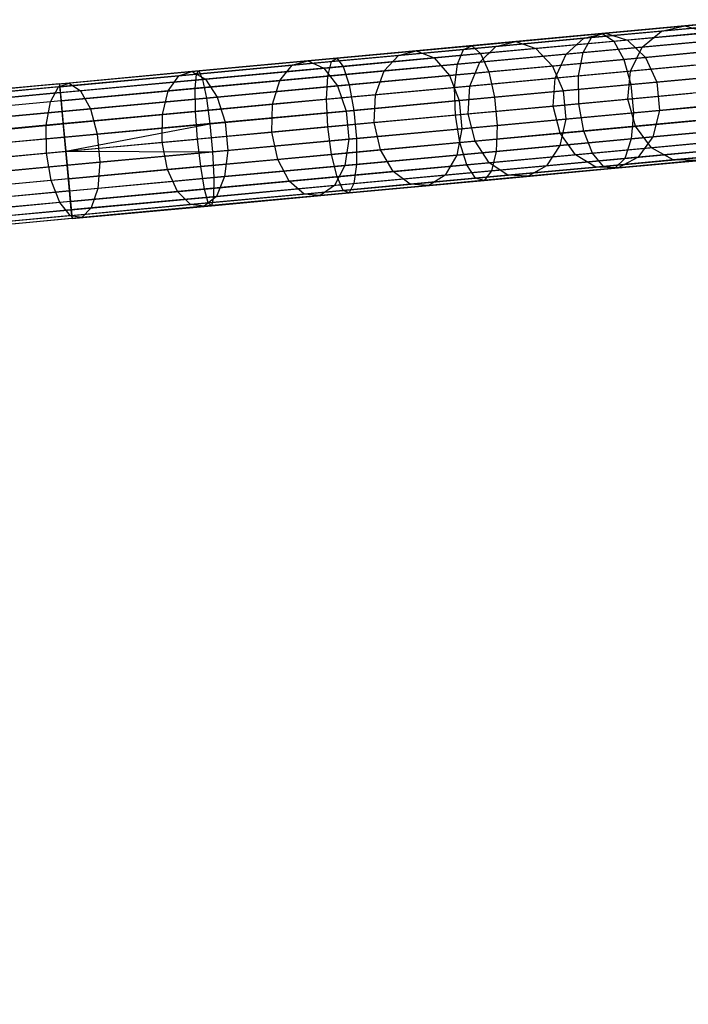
# Model space of a CAD drawing. Extents: x -189 to 189, y -189 to 189.
# Tile 545 of 591: x 167 to 177, y 3 to 17. Entities that reach past the tile are written whole.
import ezdxf

# ---------------------------------------------------------------- set-up
doc = ezdxf.new("R2010")
doc.units = 0
doc.header["$LTSCALE"] = 25.4
doc.layers.get('0').update_dxf_attribs({"linetype": 'CONTINUOUS'})

# ---------------------------------------------------------------- blocks, each defined once
blk = doc.blocks.new('CAMELEON-KENAI-C-12244_STL')
at = {"color": 0}
for p, q in [((175.508, 17.226, -11.442), (177.308, 17.393, -12.341)), ((175.508, 17.226, -11.442), (177.308, 17.393, -12.341)), ((175.668, 17.285, -11.063), (177.506, 17.455, -11.98)), ((175.668, 17.285, -11.063), (177.506, 17.455, -11.98)), ((176.879, 17.397, -150.351), (175.715, 17.289, -151.988)), ((176.879, 17.397, -150.351), (175.715, 17.289, -151.988)), ((177.511, 17.412, -148.419), (176.536, 17.322, -150.128)), ((177.511, 17.412, -148.419), (176.536, 17.322, -150.128)), ((176.536, 17.322, -150.128), (176.879, 17.397, -150.351)), ((176.536, 17.322, -150.128), (176.879, 17.397, -150.351)), ((177.874, 17.489, -148.606), (176.879, 17.397, -150.351)), ((177.874, 17.489, -148.606), (176.879, 17.397, -150.351)), ((176.879, 17.397, -150.351), (177.222, 17.3, -150.565)), ((176.879, 17.397, -150.351), (177.222, 17.3, -150.565)), ((173.747, 17.107, -10.339), (175.668, 17.285, -11.063)), ((173.747, 17.107, -10.339), (175.668, 17.285, -11.063)), ((175.715, 17.289, -151.988), (174.395, 17.167, -153.499)), ((175.715, 17.289, -151.988), (174.395, 17.167, -153.499)), ((176.536, 17.322, -150.128), (175.397, 17.216, -151.731)), ((176.536, 17.322, -150.128), (175.397, 17.216, -151.731)), ((175.397, 17.216, -151.731), (175.715, 17.289, -151.988)), ((175.397, 17.216, -151.731), (175.715, 17.289, -151.988)), ((175.508, 17.226, -11.442), (175.668, 17.285, -11.063)), ((175.508, 17.226, -11.442), (175.668, 17.285, -11.063)), ((175.668, 17.285, -11.063), (175.837, 17.171, -10.7)), ((175.668, 17.285, -11.063), (175.837, 17.171, -10.7)), ((175.715, 17.289, -151.988), (176.036, 17.19, -152.234)), ((175.715, 17.289, -151.988), (176.036, 17.19, -152.234)), ((175.837, 17.171, -10.7), (177.711, 17.345, -11.636)), ((175.837, 17.171, -10.7), (177.711, 17.345, -11.636)), ((177.222, 17.3, -150.565), (176.036, 17.19, -152.234)), ((177.222, 17.3, -150.565), (176.036, 17.19, -152.234)), ((176.254, 17.087, -149.934), (176.536, 17.322, -150.128)), ((176.254, 17.087, -149.934), (176.536, 17.322, -150.128)), ((171.763, 16.923, -9.817), (173.747, 17.107, -10.339)), ((171.763, 16.923, -9.817), (173.747, 17.107, -10.339)), ((174.103, 17.096, -153.211), (172.669, 16.963, -154.555)), ((174.103, 17.096, -153.211), (172.669, 16.963, -154.555)), ((174.395, 17.167, -153.499), (172.93, 17.031, -154.871)), ((174.395, 17.167, -153.499), (172.93, 17.031, -154.871)), ((173.627, 17.052, -10.733), (175.508, 17.226, -11.442)), ((173.627, 17.052, -10.733), (175.508, 17.226, -11.442)), ((173.627, 17.052, -10.733), (173.747, 17.107, -10.339)), ((173.627, 17.052, -10.733), (173.747, 17.107, -10.339)), ((173.747, 17.107, -10.339), (173.878, 16.99, -9.962)), ((173.747, 17.107, -10.339), (173.878, 16.99, -9.962)), ((173.865, 16.865, -152.961), (174.103, 17.096, -153.211)), ((173.865, 16.865, -152.961), (174.103, 17.096, -153.211)), ((173.878, 16.99, -9.962), (175.837, 17.171, -10.7)), ((173.878, 16.99, -9.962), (175.837, 17.171, -10.7)), ((175.397, 17.216, -151.731), (174.103, 17.096, -153.211)), ((175.397, 17.216, -151.731), (174.103, 17.096, -153.211)), ((174.103, 17.096, -153.211), (174.395, 17.167, -153.499)), ((174.103, 17.096, -153.211), (174.395, 17.167, -153.499)), ((174.395, 17.167, -153.499), (174.689, 17.065, -153.775)), ((174.395, 17.167, -153.499), (174.689, 17.065, -153.775)), ((176.036, 17.19, -152.234), (174.689, 17.065, -153.775)), ((176.036, 17.19, -152.234), (174.689, 17.065, -153.775)), ((175.135, 16.983, -151.507), (175.397, 17.216, -151.731)), ((175.135, 16.983, -151.507), (175.397, 17.216, -151.731)), ((175.384, 17.006, -11.772), (175.508, 17.226, -11.442)), ((175.384, 17.006, -11.772), (175.508, 17.226, -11.442)), ((175.384, 17.006, -11.772), (177.151, 17.17, -12.655)), ((175.384, 17.006, -11.772), (177.151, 17.17, -12.655)), ((175.837, 17.171, -10.7), (175.986, 16.906, -10.417)), ((175.837, 17.171, -10.7), (175.986, 16.906, -10.417)), ((176.036, 17.19, -152.234), (176.303, 16.935, -152.425)), ((176.036, 17.19, -152.234), (176.303, 16.935, -152.425)), ((177.211, 17.175, -148.256), (176.254, 17.087, -149.934)), ((177.211, 17.175, -148.256), (176.254, 17.087, -149.934)), ((172.669, 16.963, -154.555), (171.108, 16.819, -155.747)), ((172.669, 16.963, -154.555), (171.108, 16.819, -155.747)), ((172.93, 17.031, -154.871), (171.337, 16.883, -156.089)), ((172.93, 17.031, -154.871), (171.337, 16.883, -156.089)), ((171.683, 16.872, -10.222), (173.627, 17.052, -10.733)), ((171.683, 16.872, -10.222), (173.627, 17.052, -10.733)), ((171.855, 16.802, -9.43), (173.878, 16.99, -9.962)), ((171.855, 16.802, -9.43), (173.878, 16.99, -9.962)), ((172.457, 16.735, -154.279), (172.669, 16.963, -154.555)), ((172.457, 16.735, -154.279), (172.669, 16.963, -154.555)), ((172.669, 16.963, -154.555), (172.93, 17.031, -154.871)), ((172.669, 16.963, -154.555), (172.93, 17.031, -154.871)), ((172.93, 17.031, -154.871), (173.196, 16.927, -155.173)), ((172.93, 17.031, -154.871), (173.196, 16.927, -155.173)), ((174.689, 17.065, -153.775), (173.196, 16.927, -155.173)), ((174.689, 17.065, -153.775), (173.196, 16.927, -155.173)), ((173.537, 16.835, -11.077), (173.627, 17.052, -10.733)), ((173.537, 16.835, -11.077), (173.627, 17.052, -10.733)), ((173.537, 16.835, -11.077), (175.384, 17.006, -11.772)), ((173.537, 16.835, -11.077), (175.384, 17.006, -11.772)), ((175.135, 16.983, -151.507), (173.865, 16.865, -152.961)), ((175.135, 16.983, -151.507), (173.865, 16.865, -152.961)), ((173.878, 16.99, -9.962), (173.997, 16.721, -9.668)), ((173.878, 16.99, -9.962), (173.997, 16.721, -9.668)), ((174.689, 17.065, -153.775), (174.936, 16.808, -153.99)), ((174.689, 17.065, -153.775), (174.936, 16.808, -153.99)), ((174.975, 16.63, -151.356), (175.135, 16.983, -151.507)), ((174.975, 16.63, -151.356), (175.135, 16.983, -151.507)), ((176.254, 17.087, -149.934), (175.135, 16.983, -151.507)), ((176.254, 17.087, -149.934), (175.135, 16.983, -151.507)), ((175.318, 16.662, -11.997), (175.384, 17.006, -11.772)), ((175.318, 16.662, -11.997), (175.384, 17.006, -11.772)), ((175.986, 16.906, -10.417), (177.887, 17.082, -11.366)), ((175.986, 16.906, -10.417), (177.887, 17.082, -11.366)), ((176.08, 16.733, -149.802), (176.254, 17.087, -149.934)), ((176.08, 16.733, -149.802), (176.254, 17.087, -149.934)), ((177.507, 17.047, -150.732), (176.303, 16.935, -152.425)), ((177.507, 17.047, -150.732), (176.303, 16.935, -152.425)), ((171.108, 16.819, -155.747), (169.437, 16.664, -156.777)), ((171.108, 16.819, -155.747), (169.437, 16.664, -156.777)), ((171.337, 16.883, -156.089), (169.63, 16.725, -157.14)), ((171.337, 16.883, -156.089), (169.63, 16.725, -157.14)), ((169.697, 16.688, -9.912), (171.683, 16.872, -10.222)), ((169.697, 16.688, -9.912), (171.683, 16.872, -10.222)), ((169.735, 16.735, -9.501), (171.763, 16.923, -9.817)), ((169.735, 16.735, -9.501), (171.763, 16.923, -9.817)), ((169.787, 16.611, -9.108), (171.855, 16.802, -9.43)), ((169.787, 16.611, -9.108), (171.855, 16.802, -9.43)), ((170.925, 16.593, -155.45), (171.108, 16.819, -155.747)), ((170.925, 16.593, -155.45), (171.108, 16.819, -155.747)), ((171.108, 16.819, -155.747), (171.337, 16.883, -156.089)), ((171.108, 16.819, -155.747), (171.337, 16.883, -156.089)), ((171.337, 16.883, -156.089), (171.571, 16.776, -156.415)), ((171.337, 16.883, -156.089), (171.571, 16.776, -156.415)), ((173.196, 16.927, -155.173), (171.571, 16.776, -156.415)), ((173.196, 16.927, -155.173), (171.571, 16.776, -156.415)), ((171.629, 16.658, -10.574), (171.683, 16.872, -10.222)), ((171.629, 16.658, -10.574), (171.683, 16.872, -10.222)), ((171.629, 16.658, -10.574), (173.537, 16.835, -11.077)), ((171.629, 16.658, -10.574), (173.537, 16.835, -11.077)), ((171.683, 16.872, -10.222), (171.763, 16.923, -9.817)), ((171.683, 16.872, -10.222), (171.763, 16.923, -9.817)), ((171.763, 16.923, -9.817), (171.855, 16.802, -9.43)), ((171.763, 16.923, -9.817), (171.855, 16.802, -9.43)), ((171.855, 16.802, -9.43), (171.943, 16.531, -9.127)), ((171.855, 16.802, -9.43), (171.943, 16.531, -9.127)), ((173.865, 16.865, -152.961), (172.457, 16.735, -154.279)), ((173.865, 16.865, -152.961), (172.457, 16.735, -154.279)), ((173.196, 16.927, -155.173), (173.42, 16.668, -155.409)), ((173.196, 16.927, -155.173), (173.42, 16.668, -155.409)), ((174.936, 16.808, -153.99), (173.42, 16.668, -155.409)), ((174.936, 16.808, -153.99), (173.42, 16.668, -155.409)), ((173.495, 16.493, -11.309), (173.537, 16.835, -11.077)), ((173.495, 16.493, -11.309), (173.537, 16.835, -11.077)), ((173.721, 16.514, -152.79), (173.865, 16.865, -152.961)), ((173.721, 16.514, -152.79), (173.865, 16.865, -152.961)), ((173.997, 16.721, -9.668), (175.986, 16.906, -10.417)), ((173.997, 16.721, -9.668), (175.986, 16.906, -10.417)), ((176.303, 16.935, -152.425), (174.936, 16.808, -153.99)), ((176.303, 16.935, -152.425), (174.936, 16.808, -153.99)), ((174.936, 16.808, -153.99), (175.092, 16.441, -154.108)), ((174.936, 16.808, -153.99), (175.092, 16.441, -154.108)), ((175.318, 16.662, -11.997), (177.063, 16.824, -12.868)), ((175.318, 16.662, -11.997), (177.063, 16.824, -12.868)), ((175.986, 16.906, -10.417), (176.088, 16.534, -10.262)), ((175.986, 16.906, -10.417), (176.088, 16.534, -10.262)), ((177.025, 16.82, -148.145), (176.08, 16.733, -149.802)), ((177.025, 16.82, -148.145), (176.08, 16.733, -149.802)), ((176.303, 16.935, -152.425), (176.47, 16.569, -152.531)), ((176.303, 16.935, -152.425), (176.47, 16.569, -152.531)), ((169.437, 16.664, -156.777), (167.671, 16.5, -157.635)), ((169.437, 16.664, -156.777), (167.671, 16.5, -157.635)), ((167.686, 16.545, -9.395), (169.735, 16.735, -9.501)), ((167.686, 16.545, -9.395), (169.735, 16.735, -9.501)), ((167.69, 16.502, -9.809), (169.697, 16.688, -9.912)), ((167.69, 16.502, -9.809), (169.697, 16.688, -9.912)), ((169.63, 16.725, -157.14), (167.827, 16.558, -158.015)), ((169.63, 16.725, -157.14), (167.827, 16.558, -158.015)), ((169.284, 16.441, -156.461), (169.437, 16.664, -156.777)), ((169.284, 16.441, -156.461), (169.437, 16.664, -156.777)), ((169.437, 16.664, -156.777), (169.63, 16.725, -157.14)), ((169.437, 16.664, -156.777), (169.63, 16.725, -157.14)), ((169.63, 16.725, -157.14), (169.831, 16.615, -157.487)), ((169.63, 16.725, -157.14), (169.831, 16.615, -157.487)), ((169.679, 16.477, -10.271), (169.697, 16.688, -9.912)), ((169.679, 16.477, -10.271), (169.697, 16.688, -9.912)), ((169.679, 16.477, -10.271), (171.629, 16.658, -10.574)), ((169.679, 16.477, -10.271), (171.629, 16.658, -10.574)), ((169.697, 16.688, -9.912), (169.735, 16.735, -9.501)), ((169.697, 16.688, -9.912), (169.735, 16.735, -9.501)), ((169.735, 16.735, -9.501), (169.787, 16.611, -9.108)), ((169.735, 16.735, -9.501), (169.787, 16.611, -9.108)), ((171.571, 16.776, -156.415), (169.831, 16.615, -157.487)), ((171.571, 16.776, -156.415), (169.831, 16.615, -157.487)), ((172.457, 16.735, -154.279), (170.925, 16.593, -155.45)), ((172.457, 16.735, -154.279), (170.925, 16.593, -155.45)), ((171.571, 16.776, -156.415), (171.771, 16.515, -156.67)), ((171.571, 16.776, -156.415), (171.771, 16.515, -156.67)), ((171.61, 16.318, -10.814), (171.629, 16.658, -10.574)), ((171.61, 16.318, -10.814), (171.629, 16.658, -10.574)), ((173.42, 16.668, -155.409), (171.771, 16.515, -156.67)), ((173.42, 16.668, -155.409), (171.771, 16.515, -156.67)), ((171.943, 16.531, -9.127), (173.997, 16.721, -9.668)), ((171.943, 16.531, -9.127), (173.997, 16.721, -9.668)), ((172.331, 16.385, -154.092), (172.457, 16.735, -154.279)), ((172.331, 16.385, -154.092), (172.457, 16.735, -154.279)), ((173.42, 16.668, -155.409), (173.564, 16.3, -155.539)), ((173.42, 16.668, -155.409), (173.564, 16.3, -155.539)), ((173.495, 16.493, -11.309), (175.318, 16.662, -11.997)), ((173.495, 16.493, -11.309), (175.318, 16.662, -11.997)), ((173.997, 16.721, -9.668), (174.083, 16.348, -9.507)), ((173.997, 16.721, -9.668), (174.083, 16.348, -9.507)), ((176.08, 16.733, -149.802), (174.975, 16.63, -151.356)), ((176.08, 16.733, -149.802), (174.975, 16.63, -151.356)), ((175.322, 16.254, -12.076), (175.318, 16.662, -11.997)), ((175.322, 16.254, -12.076), (175.318, 16.662, -11.997)), ((176.045, 16.321, -149.755), (176.08, 16.733, -149.802)), ((176.045, 16.321, -149.755), (176.08, 16.733, -149.802)), ((176.088, 16.534, -10.262), (178.005, 16.711, -11.219)), ((176.088, 16.534, -10.262), (178.005, 16.711, -11.219)), ((177.684, 16.682, -150.823), (176.47, 16.569, -152.531)), ((177.684, 16.682, -150.823), (176.47, 16.569, -152.531)), ((167.686, 16.545, -9.395), (42.979, 4.989, -9.395)), ((167.686, 16.545, -9.395), (42.979, 4.989, -9.605)), ((167.686, 16.545, -9.395), (42.979, 4.989, -9.395)), ((167.686, 16.545, -9.395), (42.979, 4.989, -9.605)), ((167.686, 16.545, -9.395), (42.983, 4.946, -9.809)), ((167.686, 16.545, -9.395), (42.983, 4.946, -9.809)), ((167.827, 16.558, -158.015), (165.947, 16.384, -158.705)), ((167.827, 16.558, -158.015), (165.947, 16.384, -158.705)), ((167.671, 16.5, -157.635), (167.827, 16.558, -158.015)), ((167.671, 16.5, -157.635), (167.827, 16.558, -158.015)), ((167.698, 16.417, -9), (167.686, 16.545, -9.395)), ((167.686, 16.545, -9.395), (167.69, 16.502, -9.809)), ((167.686, 16.545, -9.395), (167.69, 16.502, -9.809)), ((167.698, 16.417, -9), (167.686, 16.545, -9.395)), ((167.698, 16.417, -9), (169.787, 16.611, -9.108)), ((167.698, 16.417, -9), (169.787, 16.611, -9.108)), ((167.827, 16.558, -158.015), (167.993, 16.445, -158.38)), ((167.827, 16.558, -158.015), (167.993, 16.445, -158.38)), ((169.831, 16.615, -157.487), (167.993, 16.445, -158.38)), ((169.831, 16.615, -157.487), (167.993, 16.445, -158.38)), ((170.925, 16.593, -155.45), (169.284, 16.441, -156.461)), ((170.925, 16.593, -155.45), (169.284, 16.441, -156.461)), ((169.787, 16.611, -9.108), (169.844, 16.337, -8.8)), ((169.787, 16.611, -9.108), (169.844, 16.337, -8.8)), ((169.831, 16.615, -157.487), (170.004, 16.351, -157.758)), ((169.831, 16.615, -157.487), (170.004, 16.351, -157.758)), ((169.844, 16.337, -8.8), (171.943, 16.531, -9.127)), ((169.844, 16.337, -8.8), (171.943, 16.531, -9.127)), ((171.771, 16.515, -156.67), (170.004, 16.351, -157.758)), ((171.771, 16.515, -156.67), (170.004, 16.351, -157.758)), ((170.818, 16.245, -155.248), (170.925, 16.593, -155.45)), ((170.818, 16.245, -155.248), (170.925, 16.593, -155.45)), ((171.771, 16.515, -156.67), (171.901, 16.146, -156.809)), ((171.771, 16.515, -156.67), (171.901, 16.146, -156.809)), ((171.943, 16.531, -9.127), (172.012, 16.156, -8.961)), ((171.943, 16.531, -9.127), (172.012, 16.156, -8.961)), ((173.721, 16.514, -152.79), (172.331, 16.385, -154.092)), ((173.721, 16.514, -152.79), (172.331, 16.385, -154.092)), ((173.697, 16.103, -152.73), (173.721, 16.514, -152.79)), ((173.697, 16.103, -152.73), (173.721, 16.514, -152.79)), ((174.975, 16.63, -151.356), (173.721, 16.514, -152.79)), ((174.975, 16.63, -151.356), (173.721, 16.514, -152.79)), ((174.083, 16.348, -9.507), (176.088, 16.534, -10.262)), ((174.083, 16.348, -9.507), (176.088, 16.534, -10.262)), ((174.945, 16.219, -151.302), (174.975, 16.63, -151.356)), ((174.945, 16.219, -151.302), (174.975, 16.63, -151.356)), ((176.47, 16.569, -152.531), (175.092, 16.441, -154.108)), ((176.47, 16.569, -152.531), (175.092, 16.441, -154.108)), ((176.088, 16.534, -10.262), (176.126, 16.12, -10.262)), ((176.088, 16.534, -10.262), (176.126, 16.12, -10.262)), ((176.47, 16.569, -152.531), (176.508, 16.155, -152.531)), ((176.47, 16.569, -152.531), (176.508, 16.155, -152.531)), ((167.698, 16.417, -9), (42.979, 4.989, -9.395)), ((167.698, 16.417, -9), (42.979, 4.989, -9.395)), ((167.69, 16.502, -9.809), (42.983, 4.946, -9.809)), ((167.69, 16.502, -9.809), (42.983, 4.946, -9.809)), ((167.698, 16.417, -9), (42.983, 4.946, -9.191)), ((167.698, 16.417, -9), (42.983, 4.946, -9.191)), ((167.69, 16.502, -9.809), (42.99, 4.861, -10)), ((167.69, 16.502, -9.809), (42.99, 4.861, -10)), ((42.99, 4.861, -9), (167.698, 16.417, -9)), ((42.99, 4.861, -9), (167.698, 16.417, -9)), ((167.69, 16.502, -9.809), (43.002, 4.739, -10.169)), ((167.69, 16.502, -9.809), (43.002, 4.739, -10.169)), ((43.002, 4.739, -8.831), (167.698, 16.417, -9)), ((43.002, 4.739, -8.831), (167.698, 16.417, -9)), ((167.671, 16.5, -157.635), (165.829, 16.329, -158.31)), ((167.671, 16.5, -157.635), (165.829, 16.329, -158.31)), ((167.993, 16.445, -158.38), (166.075, 16.267, -159.083)), ((167.993, 16.445, -158.38), (166.075, 16.267, -159.083)), ((167.55, 16.28, -157.303), (167.671, 16.5, -157.635)), ((167.55, 16.28, -157.303), (167.671, 16.5, -157.635)), ((169.284, 16.441, -156.461), (167.55, 16.28, -157.303)), ((169.284, 16.441, -156.461), (167.55, 16.28, -157.303)), ((167.69, 16.502, -9.809), (167.709, 16.295, -10.169)), ((167.69, 16.502, -9.809), (167.709, 16.295, -10.169)), ((167.723, 16.14, -8.691), (167.698, 16.417, -9)), ((167.723, 16.14, -8.691), (167.698, 16.417, -9)), ((167.709, 16.295, -10.169), (169.679, 16.477, -10.271)), ((167.709, 16.295, -10.169), (169.679, 16.477, -10.271)), ((167.993, 16.445, -158.38), (168.138, 16.179, -158.664)), ((167.993, 16.445, -158.38), (168.138, 16.179, -158.664)), ((169.198, 16.095, -156.247), (169.284, 16.441, -156.461)), ((169.198, 16.095, -156.247), (169.284, 16.441, -156.461)), ((169.686, 16.14, -10.514), (169.679, 16.477, -10.271)), ((169.686, 16.14, -10.514), (169.679, 16.477, -10.271)), ((172.331, 16.385, -154.092), (170.818, 16.245, -155.248)), ((172.331, 16.385, -154.092), (170.818, 16.245, -155.248)), ((171.61, 16.318, -10.814), (173.495, 16.493, -11.309)), ((171.61, 16.318, -10.814), (173.495, 16.493, -11.309)), ((172.313, 15.975, -154.026), (172.331, 16.385, -154.092)), ((172.313, 15.975, -154.026), (172.331, 16.385, -154.092)), ((173.506, 16.086, -11.392), (173.495, 16.493, -11.309)), ((173.506, 16.086, -11.392), (173.495, 16.493, -11.309)), ((175.092, 16.441, -154.108), (173.564, 16.3, -155.539)), ((175.092, 16.441, -154.108), (173.564, 16.3, -155.539)), ((175.092, 16.441, -154.108), (175.13, 16.027, -154.108)), ((175.092, 16.441, -154.108), (175.13, 16.027, -154.108)), ((177.058, 16.415, -12.943), (175.322, 16.254, -12.076)), ((177.058, 16.415, -12.943), (175.322, 16.254, -12.076)), ((176.045, 16.321, -149.755), (176.985, 16.408, -148.106)), ((176.045, 16.321, -149.755), (176.985, 16.408, -148.106)), ((167.709, 16.295, -10.169), (43.002, 4.739, -10.169)), ((167.709, 16.295, -10.169), (43.002, 4.739, -10.169)), ((167.709, 16.295, -10.169), (43.016, 4.584, -10.309)), ((167.709, 16.295, -10.169), (43.016, 4.584, -10.309)), ((167.55, 16.28, -157.303), (165.742, 16.113, -157.966)), ((167.55, 16.28, -157.303), (165.742, 16.113, -157.966)), ((167.487, 15.936, -157.078), (167.55, 16.28, -157.303)), ((167.487, 15.936, -157.078), (167.55, 16.28, -157.303)), ((167.709, 16.295, -10.169), (167.74, 15.96, -10.414)), ((167.709, 16.295, -10.169), (167.74, 15.96, -10.414)), ((167.723, 16.14, -8.691), (169.844, 16.337, -8.8)), ((167.723, 16.14, -8.691), (169.844, 16.337, -8.8)), ((170.004, 16.351, -157.758), (168.138, 16.179, -158.664)), ((170.004, 16.351, -157.758), (168.138, 16.179, -158.664)), ((170.818, 16.245, -155.248), (169.198, 16.095, -156.247)), ((170.818, 16.245, -155.248), (169.198, 16.095, -156.247)), ((169.686, 16.14, -10.514), (171.61, 16.318, -10.814)), ((169.686, 16.14, -10.514), (171.61, 16.318, -10.814)), ((169.844, 16.337, -8.8), (169.897, 15.96, -8.632)), ((169.844, 16.337, -8.8), (169.897, 15.96, -8.632)), ((170.004, 16.351, -157.758), (170.12, 15.981, -157.907)), ((170.004, 16.351, -157.758), (170.12, 15.981, -157.907)), ((170.807, 15.836, -155.177), (170.818, 16.245, -155.248)), ((170.807, 15.836, -155.177), (170.818, 16.245, -155.248)), ((171.63, 15.912, -10.898), (171.61, 16.318, -10.814)), ((171.63, 15.912, -10.898), (171.61, 16.318, -10.814)), ((173.564, 16.3, -155.539), (171.901, 16.146, -156.809)), ((173.564, 16.3, -155.539), (171.901, 16.146, -156.809)), ((172.012, 16.156, -8.961), (174.083, 16.348, -9.507)), ((172.012, 16.156, -8.961), (174.083, 16.348, -9.507)), ((175.322, 16.254, -12.076), (173.506, 16.086, -11.392)), ((175.322, 16.254, -12.076), (173.506, 16.086, -11.392)), ((173.564, 16.3, -155.539), (173.602, 15.886, -155.539)), ((173.564, 16.3, -155.539), (173.602, 15.886, -155.539)), ((173.697, 16.103, -152.73), (174.945, 16.219, -151.302)), ((173.697, 16.103, -152.73), (174.945, 16.219, -151.302)), ((174.083, 16.348, -9.507), (174.122, 15.934, -9.507)), ((174.083, 16.348, -9.507), (174.122, 15.934, -9.507)), ((174.945, 16.219, -151.302), (176.045, 16.321, -149.755)), ((174.945, 16.219, -151.302), (176.045, 16.321, -149.755)), ((175.05, 15.82, -151.356), (174.945, 16.219, -151.302)), ((175.05, 15.82, -151.356), (174.945, 16.219, -151.302)), ((175.394, 15.852, -11.997), (175.322, 16.254, -12.076)), ((175.394, 15.852, -11.997), (175.322, 16.254, -12.076)), ((176.155, 15.923, -149.802), (176.045, 16.321, -149.755)), ((176.155, 15.923, -149.802), (176.045, 16.321, -149.755)), ((176.126, 16.12, -10.262), (178.043, 16.297, -11.219)), ((176.126, 16.12, -10.262), (178.043, 16.297, -11.219)), ((177.722, 16.268, -150.823), (176.508, 16.155, -152.531)), ((177.722, 16.268, -150.823), (176.508, 16.155, -152.531)), ((43.002, 4.739, -8.831), (167.723, 16.14, -8.691)), ((43.002, 4.739, -8.831), (167.723, 16.14, -8.691)), ((43.016, 4.584, -8.691), (167.723, 16.14, -8.691)), ((43.016, 4.584, -8.691), (167.723, 16.14, -8.691)), ((168.138, 16.179, -158.664), (166.192, 15.998, -159.378)), ((168.138, 16.179, -158.664), (166.192, 15.998, -159.378)), ((169.198, 16.095, -156.247), (167.487, 15.936, -157.078)), ((169.198, 16.095, -156.247), (167.487, 15.936, -157.078)), ((167.759, 15.762, -8.522), (167.723, 16.14, -8.691)), ((167.759, 15.762, -8.522), (167.723, 16.14, -8.691)), ((167.74, 15.96, -10.414), (169.686, 16.14, -10.514)), ((167.74, 15.96, -10.414), (169.686, 16.14, -10.514)), ((168.138, 16.179, -158.664), (168.239, 15.806, -158.82)), ((168.138, 16.179, -158.664), (168.239, 15.806, -158.82)), ((169.194, 15.686, -156.171), (169.198, 16.095, -156.247)), ((169.194, 15.686, -156.171), (169.198, 16.095, -156.247)), ((169.714, 15.734, -10.6), (169.686, 16.14, -10.514)), ((169.714, 15.734, -10.6), (169.686, 16.14, -10.514)), ((169.897, 15.96, -8.632), (172.012, 16.156, -8.961)), ((169.897, 15.96, -8.632), (172.012, 16.156, -8.961)), ((171.901, 16.146, -156.809), (170.12, 15.981, -157.907)), ((171.901, 16.146, -156.809), (170.12, 15.981, -157.907)), ((173.506, 16.086, -11.392), (171.63, 15.912, -10.898)), ((173.506, 16.086, -11.392), (171.63, 15.912, -10.898)), ((171.901, 16.146, -156.809), (171.939, 15.732, -156.809)), ((171.901, 16.146, -156.809), (171.939, 15.732, -156.809)), ((172.012, 16.156, -8.961), (172.051, 15.742, -8.961)), ((172.012, 16.156, -8.961), (172.051, 15.742, -8.961)), ((172.313, 15.975, -154.026), (173.697, 16.103, -152.73)), ((172.313, 15.975, -154.026), (173.697, 16.103, -152.73)), ((173.57, 15.683, -11.309), (173.506, 16.086, -11.392)), ((173.57, 15.683, -11.309), (173.506, 16.086, -11.392)), ((173.796, 15.704, -152.79), (173.697, 16.103, -152.73)), ((173.796, 15.704, -152.79), (173.697, 16.103, -152.73)), ((174.122, 15.934, -9.507), (176.126, 16.12, -10.262)), ((174.122, 15.934, -9.507), (176.126, 16.12, -10.262)), ((176.508, 16.155, -152.531), (175.13, 16.027, -154.108)), ((176.508, 16.155, -152.531), (175.13, 16.027, -154.108)), ((176.126, 16.12, -10.262), (176.094, 15.735, -10.417)), ((176.126, 16.12, -10.262), (176.094, 15.735, -10.417)), ((176.508, 16.155, -152.531), (176.411, 15.765, -152.425)), ((176.508, 16.155, -152.531), (176.411, 15.765, -152.425)), ((167.74, 15.96, -10.414), (43.016, 4.584, -10.309)), ((167.74, 15.96, -10.414), (43.016, 4.584, -10.309)), ((167.74, 15.96, -10.414), (43.033, 4.404, -10.414)), ((167.74, 15.96, -10.414), (43.033, 4.404, -10.414)), ((43.051, 4.206, -10.478), (167.74, 15.96, -10.414)), ((43.051, 4.206, -10.478), (167.74, 15.96, -10.414)), ((43.07, 3.999, -10.5), (167.74, 15.96, -10.414)), ((43.07, 3.999, -10.5), (167.74, 15.96, -10.414)), ((167.487, 15.936, -157.078), (165.701, 15.771, -157.733)), ((167.487, 15.936, -157.078), (165.701, 15.771, -157.733)), ((167.491, 15.528, -156.998), (167.487, 15.936, -157.078)), ((167.491, 15.528, -156.998), (167.487, 15.936, -157.078)), ((167.74, 15.96, -10.414), (167.778, 15.555, -10.5)), ((167.74, 15.96, -10.414), (167.778, 15.555, -10.5)), ((167.759, 15.762, -8.522), (169.897, 15.96, -8.632)), ((167.759, 15.762, -8.522), (169.897, 15.96, -8.632)), ((167.778, 15.555, -8.5), (169.897, 15.96, -8.632)), ((167.778, 15.555, -8.5), (169.897, 15.96, -8.632)), ((170.12, 15.981, -157.907), (168.239, 15.806, -158.82)), ((170.12, 15.981, -157.907), (168.239, 15.806, -158.82)), ((169.897, 15.96, -8.632), (169.935, 15.546, -8.632)), ((169.897, 15.96, -8.632), (169.935, 15.546, -8.632)), ((170.12, 15.981, -157.907), (170.158, 15.567, -157.907)), ((170.12, 15.981, -157.907), (170.158, 15.567, -157.907)), ((170.807, 15.836, -155.177), (172.313, 15.975, -154.026)), ((170.807, 15.836, -155.177), (172.313, 15.975, -154.026)), ((172.051, 15.742, -8.961), (174.122, 15.934, -9.507)), ((172.051, 15.742, -8.961), (174.122, 15.934, -9.507)), ((172.406, 15.575, -154.092), (172.313, 15.975, -154.026)), ((172.406, 15.575, -154.092), (172.313, 15.975, -154.026)), ((175.13, 16.027, -154.108), (173.602, 15.886, -155.539)), ((175.13, 16.027, -154.108), (173.602, 15.886, -155.539)), ((174.122, 15.934, -9.507), (174.106, 15.551, -9.668)), ((174.122, 15.934, -9.507), (174.106, 15.551, -9.668)), ((175.13, 16.027, -154.108), (175.044, 15.638, -153.99)), ((175.13, 16.027, -154.108), (175.044, 15.638, -153.99)), ((175.394, 15.852, -11.997), (177.138, 16.014, -12.868)), ((175.394, 15.852, -11.997), (177.138, 16.014, -12.868)), ((177.1, 16.01, -148.145), (176.155, 15.923, -149.802)), ((177.1, 16.01, -148.145), (176.155, 15.923, -149.802)), ((168.239, 15.806, -158.82), (166.276, 15.625, -159.54)), ((168.239, 15.806, -158.82), (166.276, 15.625, -159.54)), ((168.239, 15.806, -158.82), (168.277, 15.392, -158.82)), ((168.239, 15.806, -158.82), (168.277, 15.392, -158.82)), ((169.194, 15.686, -156.171), (170.807, 15.836, -155.177)), ((169.194, 15.686, -156.171), (170.807, 15.836, -155.177)), ((171.63, 15.912, -10.898), (169.714, 15.734, -10.6)), ((171.63, 15.912, -10.898), (169.714, 15.734, -10.6)), ((170.893, 15.435, -155.248), (170.807, 15.836, -155.177)), ((170.893, 15.435, -155.248), (170.807, 15.836, -155.177)), ((171.685, 15.508, -10.814), (171.63, 15.912, -10.898)), ((171.685, 15.508, -10.814), (171.63, 15.912, -10.898)), ((173.602, 15.886, -155.539), (171.939, 15.732, -156.809)), ((173.602, 15.886, -155.539), (171.939, 15.732, -156.809)), ((173.602, 15.886, -155.539), (173.528, 15.497, -155.409)), ((173.602, 15.886, -155.539), (173.528, 15.497, -155.409)), ((173.57, 15.683, -11.309), (175.394, 15.852, -11.997)), ((173.57, 15.683, -11.309), (175.394, 15.852, -11.997)), ((175.05, 15.82, -151.356), (173.796, 15.704, -152.79)), ((175.05, 15.82, -151.356), (173.796, 15.704, -152.79)), ((176.155, 15.923, -149.802), (175.05, 15.82, -151.356)), ((176.155, 15.923, -149.802), (175.05, 15.82, -151.356)), ((175.272, 15.503, -151.507), (175.05, 15.82, -151.356)), ((175.272, 15.503, -151.507), (175.05, 15.82, -151.356)), ((175.522, 15.526, -11.772), (175.394, 15.852, -11.997)), ((175.522, 15.526, -11.772), (175.394, 15.852, -11.997)), ((176.094, 15.735, -10.417), (177.996, 15.911, -11.366)), ((176.094, 15.735, -10.417), (177.996, 15.911, -11.366)), ((176.391, 15.607, -149.934), (176.155, 15.923, -149.802)), ((176.391, 15.607, -149.934), (176.155, 15.923, -149.802)), ((177.616, 15.876, -150.732), (176.411, 15.765, -152.425)), ((177.616, 15.876, -150.732), (176.411, 15.765, -152.425)), ((43.016, 4.584, -8.691), (167.759, 15.762, -8.522)), ((43.016, 4.584, -8.691), (167.759, 15.762, -8.522)), ((43.033, 4.404, -8.586), (167.759, 15.762, -8.522)), ((43.033, 4.404, -8.586), (167.759, 15.762, -8.522)), ((167.759, 15.762, -8.522), (43.051, 4.206, -8.522)), ((167.759, 15.762, -8.522), (43.051, 4.206, -8.522)), ((167.491, 15.528, -156.998), (169.194, 15.686, -156.171)), ((167.491, 15.528, -156.998), (169.194, 15.686, -156.171)), ((167.778, 15.555, -8.5), (167.759, 15.762, -8.522)), ((167.778, 15.555, -8.5), (167.759, 15.762, -8.522)), ((167.778, 15.555, -10.5), (169.714, 15.734, -10.6)), ((167.778, 15.555, -10.5), (169.714, 15.734, -10.6)), ((169.273, 15.285, -156.247), (169.194, 15.686, -156.171)), ((169.273, 15.285, -156.247), (169.194, 15.686, -156.171)), ((169.761, 15.33, -10.514), (169.714, 15.734, -10.6)), ((169.761, 15.33, -10.514), (169.714, 15.734, -10.6)), ((169.935, 15.546, -8.632), (172.051, 15.742, -8.961)), ((169.935, 15.546, -8.632), (172.051, 15.742, -8.961)), ((171.939, 15.732, -156.809), (170.158, 15.567, -157.907)), ((171.939, 15.732, -156.809), (170.158, 15.567, -157.907)), ((171.685, 15.508, -10.814), (173.57, 15.683, -11.309)), ((171.685, 15.508, -10.814), (173.57, 15.683, -11.309)), ((171.939, 15.732, -156.809), (171.879, 15.345, -156.67)), ((171.939, 15.732, -156.809), (171.879, 15.345, -156.67)), ((172.051, 15.742, -8.961), (172.051, 15.361, -9.127)), ((172.051, 15.742, -8.961), (172.051, 15.361, -9.127)), ((173.796, 15.704, -152.79), (172.406, 15.575, -154.092)), ((173.796, 15.704, -152.79), (172.406, 15.575, -154.092)), ((173.674, 15.355, -11.077), (173.57, 15.683, -11.309)), ((173.674, 15.355, -11.077), (173.57, 15.683, -11.309)), ((174.002, 15.385, -152.961), (173.796, 15.704, -152.79)), ((174.002, 15.385, -152.961), (173.796, 15.704, -152.79)), ((174.106, 15.551, -9.668), (176.094, 15.735, -10.417)), ((174.106, 15.551, -9.668), (176.094, 15.735, -10.417)), ((176.411, 15.765, -152.425), (175.044, 15.638, -153.99)), ((176.411, 15.765, -152.425), (175.044, 15.638, -153.99)), ((175.522, 15.526, -11.772), (177.288, 15.69, -12.655)), ((175.522, 15.526, -11.772), (177.288, 15.69, -12.655)), ((176.094, 15.735, -10.417), (175.997, 15.447, -10.7)), ((176.094, 15.735, -10.417), (175.997, 15.447, -10.7)), ((176.411, 15.765, -152.425), (176.196, 15.465, -152.234)), ((176.411, 15.765, -152.425), (176.196, 15.465, -152.234)), ((177.348, 15.695, -148.256), (176.391, 15.607, -149.934)), ((177.348, 15.695, -148.256), (176.391, 15.607, -149.934)), ((43.07, 3.999, -8.5), (167.778, 15.555, -8.5)), ((43.07, 3.999, -8.5), (167.778, 15.555, -8.5)), ((43.07, 3.999, -10.5), (167.778, 15.555, -10.5)), ((43.07, 3.999, -10.5), (167.778, 15.555, -10.5)), ((43.09, 3.792, -10.478), (167.778, 15.555, -10.5)), ((43.09, 3.792, -10.478), (167.778, 15.555, -10.5)), ((43.108, 3.594, -10.414), (167.778, 15.555, -10.5)), ((43.108, 3.594, -10.414), (167.778, 15.555, -10.5)), ((165.713, 15.364, -157.65), (167.491, 15.528, -156.998)), ((165.713, 15.364, -157.65), (167.491, 15.528, -156.998)), ((167.562, 15.126, -157.078), (167.491, 15.528, -156.998)), ((167.562, 15.126, -157.078), (167.491, 15.528, -156.998)), ((167.778, 15.555, -10.5), (167.815, 15.15, -10.414)), ((167.797, 15.348, -8.522), (167.778, 15.555, -8.5)), ((167.778, 15.555, -8.5), (169.935, 15.546, -8.632)), ((167.778, 15.555, -8.5), (169.935, 15.546, -8.632)), ((167.797, 15.348, -8.522), (167.778, 15.555, -8.5)), ((167.778, 15.555, -10.5), (167.815, 15.15, -10.414)), ((167.797, 15.348, -8.522), (169.935, 15.546, -8.632)), ((167.797, 15.348, -8.522), (169.935, 15.546, -8.632)), ((170.158, 15.567, -157.907), (168.277, 15.392, -158.82)), ((170.158, 15.567, -157.907), (168.277, 15.392, -158.82)), ((169.761, 15.33, -10.514), (171.685, 15.508, -10.814)), ((169.761, 15.33, -10.514), (171.685, 15.508, -10.814)), ((169.935, 15.546, -8.632), (169.953, 15.166, -8.8)), ((169.935, 15.546, -8.632), (169.953, 15.166, -8.8)), ((170.158, 15.567, -157.907), (170.113, 15.181, -157.758)), ((170.158, 15.567, -157.907), (170.113, 15.181, -157.758)), ((172.406, 15.575, -154.092), (170.893, 15.435, -155.248)), ((172.406, 15.575, -154.092), (170.893, 15.435, -155.248)), ((171.766, 15.178, -10.574), (171.685, 15.508, -10.814)), ((171.766, 15.178, -10.574), (171.685, 15.508, -10.814)), ((173.528, 15.497, -155.409), (171.879, 15.345, -156.67)), ((173.528, 15.497, -155.409), (171.879, 15.345, -156.67)), ((172.051, 15.361, -9.127), (174.106, 15.551, -9.668)), ((172.051, 15.361, -9.127), (174.106, 15.551, -9.668)), ((172.594, 15.255, -154.279), (172.406, 15.575, -154.092)), ((172.594, 15.255, -154.279), (172.406, 15.575, -154.092)), ((173.528, 15.497, -155.409), (173.356, 15.202, -155.173)), ((173.528, 15.497, -155.409), (173.356, 15.202, -155.173)), ((175.044, 15.638, -153.99), (173.528, 15.497, -155.409)), ((175.044, 15.638, -153.99), (173.528, 15.497, -155.409)), ((173.674, 15.355, -11.077), (175.522, 15.526, -11.772)), ((173.674, 15.355, -11.077), (175.522, 15.526, -11.772)), ((175.272, 15.503, -151.507), (174.002, 15.385, -152.961)), ((175.272, 15.503, -151.507), (174.002, 15.385, -152.961)), ((174.106, 15.551, -9.668), (174.038, 15.265, -9.962)), ((174.106, 15.551, -9.668), (174.038, 15.265, -9.962)), ((175.044, 15.638, -153.99), (174.849, 15.34, -153.775)), ((175.044, 15.638, -153.99), (174.849, 15.34, -153.775)), ((176.391, 15.607, -149.934), (175.272, 15.503, -151.507)), ((176.391, 15.607, -149.934), (175.272, 15.503, -151.507)), ((175.572, 15.322, -151.731), (175.272, 15.503, -151.507)), ((175.572, 15.322, -151.731), (175.272, 15.503, -151.507)), ((175.684, 15.332, -11.442), (175.522, 15.526, -11.772)), ((175.684, 15.332, -11.442), (175.522, 15.526, -11.772)), ((175.684, 15.332, -11.442), (177.483, 15.499, -12.341)), ((175.684, 15.332, -11.442), (177.483, 15.499, -12.341)), ((175.997, 15.447, -10.7), (177.87, 15.62, -11.636)), ((175.997, 15.447, -10.7), (177.87, 15.62, -11.636)), ((177.382, 15.575, -150.565), (176.196, 15.465, -152.234)), ((177.382, 15.575, -150.565), (176.196, 15.465, -152.234)), ((176.712, 15.428, -150.128), (176.391, 15.607, -149.934)), ((176.712, 15.428, -150.128), (176.391, 15.607, -149.934)), ((177.687, 15.518, -148.419), (176.712, 15.428, -150.128)), ((177.687, 15.518, -148.419), (176.712, 15.428, -150.128)), ((168.277, 15.392, -158.82), (166.315, 15.21, -159.54)), ((168.277, 15.392, -158.82), (166.315, 15.21, -159.54)), ((168.277, 15.392, -158.82), (168.247, 15.008, -158.664)), ((168.277, 15.392, -158.82), (168.247, 15.008, -158.664)), ((170.893, 15.435, -155.248), (169.273, 15.285, -156.247)), ((170.893, 15.435, -155.248), (169.273, 15.285, -156.247)), ((169.953, 15.166, -8.8), (172.051, 15.361, -9.127)), ((169.953, 15.166, -8.8), (172.051, 15.361, -9.127)), ((171.062, 15.113, -155.45), (170.893, 15.435, -155.248)), ((171.062, 15.113, -155.45), (170.893, 15.435, -155.248)), ((171.766, 15.178, -10.574), (173.674, 15.355, -11.077)), ((171.766, 15.178, -10.574), (173.674, 15.355, -11.077)), ((172.051, 15.361, -9.127), (172.014, 15.078, -9.43)), ((172.051, 15.361, -9.127), (172.014, 15.078, -9.43)), ((174.002, 15.385, -152.961), (172.594, 15.255, -154.279)), ((174.002, 15.385, -152.961), (172.594, 15.255, -154.279)), ((173.802, 15.158, -10.733), (173.674, 15.355, -11.077)), ((173.802, 15.158, -10.733), (173.674, 15.355, -11.077)), ((174.279, 15.202, -153.211), (174.002, 15.385, -152.961)), ((174.279, 15.202, -153.211), (174.002, 15.385, -152.961)), ((174.038, 15.265, -9.962), (175.997, 15.447, -10.7)), ((174.038, 15.265, -9.962), (175.997, 15.447, -10.7)), ((176.196, 15.465, -152.234), (174.849, 15.34, -153.775)), ((176.196, 15.465, -152.234), (174.849, 15.34, -153.775)), ((176.712, 15.428, -150.128), (175.572, 15.322, -151.731)), ((176.712, 15.428, -150.128), (175.572, 15.322, -151.731)), ((175.852, 15.304, -11.063), (177.689, 15.475, -11.98)), ((175.852, 15.304, -11.063), (177.689, 15.475, -11.98)), ((175.997, 15.447, -10.7), (175.852, 15.304, -11.063)), ((175.997, 15.447, -10.7), (175.852, 15.304, -11.063)), ((176.196, 15.465, -152.234), (175.899, 15.309, -151.988)), ((176.196, 15.465, -152.234), (175.899, 15.309, -151.988)), ((177.063, 15.416, -150.351), (175.899, 15.309, -151.988)), ((177.063, 15.416, -150.351), (175.899, 15.309, -151.988)), ((177.063, 15.416, -150.351), (176.712, 15.428, -150.128)), ((177.063, 15.416, -150.351), (176.712, 15.428, -150.128)), ((43.09, 3.792, -8.522), (167.797, 15.348, -8.522)), ((43.09, 3.792, -8.522), (167.797, 15.348, -8.522)), ((169.273, 15.285, -156.247), (167.562, 15.126, -157.078)), ((169.273, 15.285, -156.247), (167.562, 15.126, -157.078)), ((167.832, 14.97, -8.691), (167.797, 15.348, -8.522)), ((167.832, 14.97, -8.691), (167.797, 15.348, -8.522)), ((167.815, 15.15, -10.414), (169.761, 15.33, -10.514)), ((167.815, 15.15, -10.414), (169.761, 15.33, -10.514)), ((169.421, 14.961, -156.461), (169.273, 15.285, -156.247)), ((169.421, 14.961, -156.461), (169.273, 15.285, -156.247)), ((169.817, 14.997, -10.271), (169.761, 15.33, -10.514)), ((169.817, 14.997, -10.271), (169.761, 15.33, -10.514)), ((171.879, 15.345, -156.67), (170.113, 15.181, -157.758)), ((171.879, 15.345, -156.67), (170.113, 15.181, -157.758)), ((172.594, 15.255, -154.279), (171.062, 15.113, -155.45)), ((172.594, 15.255, -154.279), (171.062, 15.113, -155.45)), ((171.879, 15.345, -156.67), (171.731, 15.051, -156.415)), ((171.879, 15.345, -156.67), (171.731, 15.051, -156.415)), ((172.014, 15.078, -9.43), (174.038, 15.265, -9.962)), ((172.014, 15.078, -9.43), (174.038, 15.265, -9.962)), ((172.844, 15.069, -154.555), (172.594, 15.255, -154.279)), ((172.844, 15.069, -154.555), (172.594, 15.255, -154.279)), ((174.849, 15.34, -153.775), (173.356, 15.202, -155.173)), ((174.849, 15.34, -153.775), (173.356, 15.202, -155.173)), ((173.802, 15.158, -10.733), (175.684, 15.332, -11.442)), ((173.802, 15.158, -10.733), (175.684, 15.332, -11.442)), ((173.931, 15.126, -10.339), (175.852, 15.304, -11.063)), ((173.931, 15.126, -10.339), (175.852, 15.304, -11.063)), ((174.038, 15.265, -9.962), (173.931, 15.126, -10.339)), ((174.038, 15.265, -9.962), (173.931, 15.126, -10.339)), ((175.572, 15.322, -151.731), (174.279, 15.202, -153.211)), ((175.572, 15.322, -151.731), (174.279, 15.202, -153.211)), ((174.849, 15.34, -153.775), (174.578, 15.186, -153.499)), ((174.849, 15.34, -153.775), (174.578, 15.186, -153.499)), ((175.899, 15.309, -151.988), (174.578, 15.186, -153.499)), ((175.899, 15.309, -151.988), (174.578, 15.186, -153.499)), ((175.899, 15.309, -151.988), (175.572, 15.322, -151.731)), ((175.899, 15.309, -151.988), (175.572, 15.322, -151.731)), ((175.852, 15.304, -11.063), (175.684, 15.332, -11.442)), ((175.852, 15.304, -11.063), (175.684, 15.332, -11.442)), ((167.815, 15.15, -10.414), (43.108, 3.594, -10.414)), ((167.815, 15.15, -10.414), (43.108, 3.594, -10.414)), ((167.815, 15.15, -10.414), (43.125, 3.414, -10.309)), ((167.815, 15.15, -10.414), (43.125, 3.414, -10.309)), ((167.815, 15.15, -10.414), (43.139, 3.259, -10.169)), ((167.815, 15.15, -10.414), (43.139, 3.259, -10.169)), ((167.562, 15.126, -157.078), (165.776, 14.961, -157.733)), ((167.562, 15.126, -157.078), (165.776, 14.961, -157.733)), ((167.688, 14.8, -157.303), (167.562, 15.126, -157.078)), ((167.688, 14.8, -157.303), (167.562, 15.126, -157.078)), ((167.815, 15.15, -10.414), (167.846, 14.815, -10.169)), ((167.815, 15.15, -10.414), (167.846, 14.815, -10.169)), ((167.832, 14.97, -8.691), (169.953, 15.166, -8.8)), ((167.832, 14.97, -8.691), (169.953, 15.166, -8.8)), ((170.113, 15.181, -157.758), (168.247, 15.008, -158.664)), ((170.113, 15.181, -157.758), (168.247, 15.008, -158.664)), ((171.062, 15.113, -155.45), (169.421, 14.961, -156.461)), ((171.062, 15.113, -155.45), (169.421, 14.961, -156.461)), ((169.817, 14.997, -10.271), (171.766, 15.178, -10.574)), ((169.817, 14.997, -10.271), (171.766, 15.178, -10.574)), ((169.953, 15.166, -8.8), (169.947, 14.886, -9.108)), ((169.953, 15.166, -8.8), (169.947, 14.886, -9.108)), ((169.947, 14.886, -9.108), (172.014, 15.078, -9.43)), ((169.947, 14.886, -9.108), (172.014, 15.078, -9.43)), ((170.113, 15.181, -157.758), (169.991, 14.89, -157.487)), ((170.113, 15.181, -157.758), (169.991, 14.89, -157.487)), ((171.284, 14.925, -155.747), (171.062, 15.113, -155.45)), ((171.284, 14.925, -155.747), (171.062, 15.113, -155.45)), ((172.844, 15.069, -154.555), (171.284, 14.925, -155.747)), ((172.844, 15.069, -154.555), (171.284, 14.925, -155.747)), ((173.356, 15.202, -155.173), (171.731, 15.051, -156.415)), ((173.356, 15.202, -155.173), (171.731, 15.051, -156.415)), ((171.858, 14.978, -10.222), (171.766, 15.178, -10.574)), ((171.858, 14.978, -10.222), (171.766, 15.178, -10.574)), ((171.858, 14.978, -10.222), (173.802, 15.158, -10.733)), ((171.858, 14.978, -10.222), (173.802, 15.158, -10.733)), ((171.946, 14.942, -9.817), (173.931, 15.126, -10.339)), ((171.946, 14.942, -9.817), (173.931, 15.126, -10.339)), ((172.014, 15.078, -9.43), (171.946, 14.942, -9.817)), ((172.014, 15.078, -9.43), (171.946, 14.942, -9.817)), ((174.279, 15.202, -153.211), (172.844, 15.069, -154.555)), ((174.279, 15.202, -153.211), (172.844, 15.069, -154.555)), ((173.114, 15.051, -154.871), (172.844, 15.069, -154.555)), ((173.114, 15.051, -154.871), (172.844, 15.069, -154.555)), ((173.356, 15.202, -155.173), (173.114, 15.051, -154.871)), ((173.356, 15.202, -155.173), (173.114, 15.051, -154.871)), ((174.578, 15.186, -153.499), (173.114, 15.051, -154.871)), ((174.578, 15.186, -153.499), (173.114, 15.051, -154.871)), ((173.931, 15.126, -10.339), (173.802, 15.158, -10.733)), ((173.931, 15.126, -10.339), (173.802, 15.158, -10.733)), ((174.578, 15.186, -153.499), (174.279, 15.202, -153.211)), ((174.578, 15.186, -153.499), (174.279, 15.202, -153.211)), ((43.09, 3.792, -8.522), (167.832, 14.97, -8.691)), ((43.09, 3.792, -8.522), (167.832, 14.97, -8.691)), ((43.108, 3.594, -8.586), (167.832, 14.97, -8.691)), ((43.108, 3.594, -8.586), (167.832, 14.97, -8.691)), ((167.832, 14.97, -8.691), (43.125, 3.414, -8.691)), ((167.832, 14.97, -8.691), (43.125, 3.414, -8.691)), ((168.247, 15.008, -158.664), (166.3, 14.828, -159.378)), ((168.247, 15.008, -158.664), (166.3, 14.828, -159.378)), ((169.421, 14.961, -156.461), (167.688, 14.8, -157.303)), ((169.421, 14.961, -156.461), (167.688, 14.8, -157.303)), ((167.858, 14.693, -9), (167.832, 14.97, -8.691)), ((167.858, 14.693, -9), (167.832, 14.97, -8.691)), ((167.846, 14.815, -10.169), (169.817, 14.997, -10.271)), ((167.846, 14.815, -10.169), (169.817, 14.997, -10.271)), ((168.247, 15.008, -158.664), (168.152, 14.72, -158.38)), ((168.247, 15.008, -158.664), (168.152, 14.72, -158.38)), ((169.612, 14.77, -156.777), (169.421, 14.961, -156.461)), ((169.612, 14.77, -156.777), (169.421, 14.961, -156.461)), ((171.284, 14.925, -155.747), (169.612, 14.77, -156.777)), ((171.284, 14.925, -155.747), (169.612, 14.77, -156.777)), ((169.872, 14.794, -9.912), (169.817, 14.997, -10.271)), ((169.872, 14.794, -9.912), (169.817, 14.997, -10.271)), ((169.872, 14.794, -9.912), (171.858, 14.978, -10.222)), ((169.872, 14.794, -9.912), (171.858, 14.978, -10.222)), ((169.919, 14.754, -9.501), (171.946, 14.942, -9.817)), ((169.919, 14.754, -9.501), (171.946, 14.942, -9.817)), ((171.731, 15.051, -156.415), (169.991, 14.89, -157.487)), ((171.731, 15.051, -156.415), (169.991, 14.89, -157.487)), ((171.52, 14.903, -156.089), (171.284, 14.925, -155.747)), ((171.52, 14.903, -156.089), (171.284, 14.925, -155.747)), ((171.731, 15.051, -156.415), (171.52, 14.903, -156.089)), ((173.114, 15.051, -154.871), (171.52, 14.903, -156.089)), ((171.731, 15.051, -156.415), (171.52, 14.903, -156.089)), ((173.114, 15.051, -154.871), (171.52, 14.903, -156.089)), ((171.946, 14.942, -9.817), (171.858, 14.978, -10.222)), ((171.946, 14.942, -9.817), (171.858, 14.978, -10.222)), ((167.846, 14.815, -10.169), (43.139, 3.259, -10.169)), ((167.846, 14.815, -10.169), (43.139, 3.259, -10.169)), ((167.846, 14.815, -10.169), (43.15, 3.137, -10)), ((167.846, 14.815, -10.169), (43.15, 3.137, -10)), ((167.846, 14.815, -10.169), (43.158, 3.052, -9.809)), ((167.846, 14.815, -10.169), (43.158, 3.052, -9.809)), ((167.688, 14.8, -157.303), (165.879, 14.633, -157.966)), ((167.688, 14.8, -157.303), (165.879, 14.633, -157.966)), ((167.846, 14.606, -157.635), (167.688, 14.8, -157.303)), ((167.846, 14.606, -157.635), (167.688, 14.8, -157.303)), ((167.846, 14.815, -10.169), (167.865, 14.608, -9.809)), ((167.846, 14.815, -10.169), (167.865, 14.608, -9.809)), ((167.858, 14.693, -9), (169.947, 14.886, -9.108)), ((167.858, 14.693, -9), (169.947, 14.886, -9.108)), ((167.865, 14.608, -9.809), (169.872, 14.794, -9.912)), ((167.865, 14.608, -9.809), (169.872, 14.794, -9.912)), ((169.991, 14.89, -157.487), (168.152, 14.72, -158.38)), ((169.991, 14.89, -157.487), (168.152, 14.72, -158.38)), ((171.52, 14.903, -156.089), (169.814, 14.745, -157.14)), ((171.52, 14.903, -156.089), (169.814, 14.745, -157.14)), ((169.991, 14.89, -157.487), (169.814, 14.745, -157.14)), ((169.991, 14.89, -157.487), (169.814, 14.745, -157.14)), ((169.919, 14.754, -9.501), (169.872, 14.794, -9.912)), ((169.919, 14.754, -9.501), (169.872, 14.794, -9.912)), ((169.947, 14.886, -9.108), (169.919, 14.754, -9.501)), ((169.947, 14.886, -9.108), (169.919, 14.754, -9.501)), ((43.125, 3.414, -8.691), (167.858, 14.693, -9)), ((43.125, 3.414, -8.691), (167.858, 14.693, -9)), ((43.139, 3.259, -8.831), (167.858, 14.693, -9)), ((43.139, 3.259, -8.831), (167.858, 14.693, -9)), ((167.858, 14.693, -9), (43.15, 3.137, -9)), ((167.858, 14.693, -9), (43.15, 3.137, -9)), ((167.858, 14.693, -9), (43.158, 3.052, -9.191)), ((167.858, 14.693, -9), (43.158, 3.052, -9.191)), ((168.152, 14.72, -158.38), (166.235, 14.542, -159.083)), ((168.152, 14.72, -158.38), (166.235, 14.542, -159.083)), ((169.612, 14.77, -156.777), (167.846, 14.606, -157.635)), ((169.612, 14.77, -156.777), (167.846, 14.606, -157.635)), ((167.869, 14.565, -9.395), (167.858, 14.693, -9)), ((167.869, 14.565, -9.395), (167.858, 14.693, -9)), ((167.869, 14.565, -9.395), (169.919, 14.754, -9.501)), ((167.869, 14.565, -9.395), (169.919, 14.754, -9.501)), ((169.814, 14.745, -157.14), (168.011, 14.578, -158.015)), ((169.814, 14.745, -157.14), (168.011, 14.578, -158.015)), ((168.152, 14.72, -158.38), (168.011, 14.578, -158.015)), ((168.152, 14.72, -158.38), (168.011, 14.578, -158.015)), ((169.814, 14.745, -157.14), (169.612, 14.77, -156.777)), ((169.814, 14.745, -157.14), (169.612, 14.77, -156.777)), ((167.865, 14.608, -9.809), (43.158, 3.052, -9.809)), ((167.865, 14.608, -9.809), (43.158, 3.052, -9.809)), ((167.869, 14.565, -9.395), (43.158, 3.052, -9.191)), ((167.869, 14.565, -9.395), (43.158, 3.052, -9.191)), ((167.865, 14.608, -9.809), (43.162, 3.009, -9.605)), ((167.865, 14.608, -9.809), (43.162, 3.009, -9.395)), ((167.865, 14.608, -9.809), (43.162, 3.009, -9.605)), ((167.865, 14.608, -9.809), (43.162, 3.009, -9.395)), ((167.869, 14.565, -9.395), (43.162, 3.009, -9.395)), ((167.869, 14.565, -9.395), (43.162, 3.009, -9.395)), ((167.846, 14.606, -157.635), (166.004, 14.435, -158.31)), ((167.846, 14.606, -157.635), (166.004, 14.435, -158.31)), ((168.011, 14.578, -158.015), (166.13, 14.403, -158.705)), ((168.011, 14.578, -158.015), (166.13, 14.403, -158.705)), ((168.011, 14.578, -158.015), (167.846, 14.606, -157.635)), ((168.011, 14.578, -158.015), (167.846, 14.606, -157.635)), ((167.865, 14.608, -9.809), (167.869, 14.565, -9.395)), ((167.865, 14.608, -9.809), (167.869, 14.565, -9.395))]:
    blk.add_line(p, q, dxfattribs=at)

msp = doc.modelspace()

# ---------------------------------------------------------------- block references
at = {"color": 0}
msp.add_blockref('CAMELEON-KENAI-C-12244_STL', (0, 0), dxfattribs=at)

doc.saveas('drawing.dxf')
